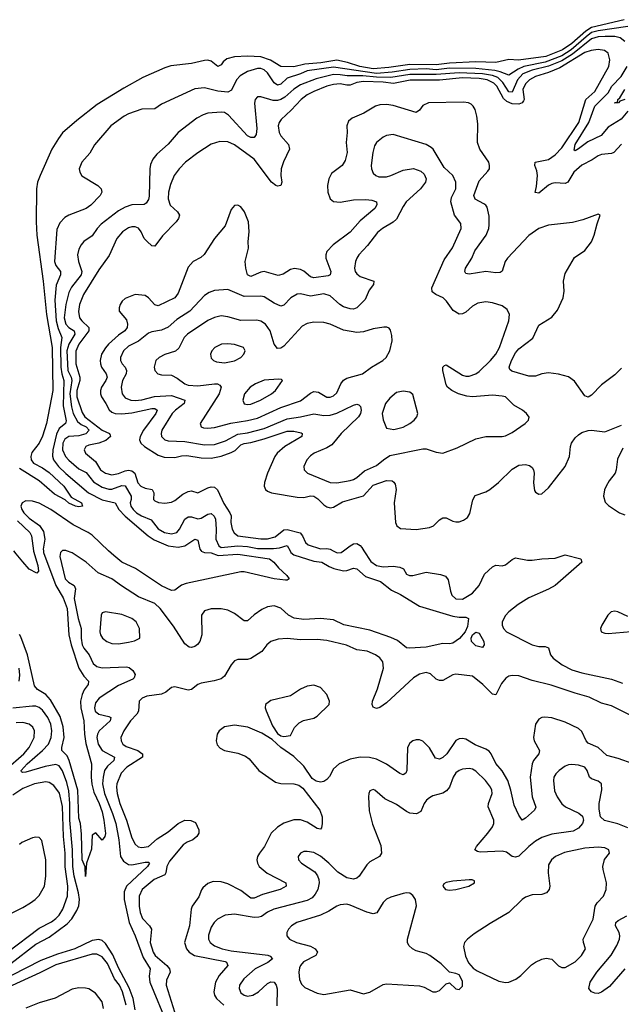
# Model space of a CAD drawing. Header units: inches. Extents: x 1449094 to 1618372, y 389908 to 534307.
# Tile 489 of 494: x 1605352 to 1608989, y 517255 to 523213. Entities that reach past the tile are written whole.
import ezdxf

# ---------------------------------------------------------------- set-up
doc = ezdxf.new("R2010")
doc.units = ezdxf.units.IN
doc.header["$MEASUREMENT"] = 0
doc.layers.add('B6501', color=7, linetype='Continuous')
doc.layers.add('B6502', color=7, linetype='Continuous')

msp = doc.modelspace()

# ---------------------------------------------------------------- linework, layer by layer
at = {"layer": 'B6501', "color": 5}
for points, elevation in [([(1605435.8, 520000), (1605436.4, 519996.4), (1605461.2, 519910), (1605464.7, 519875.3), (1605455.3, 519864.7), (1605410, 519889.2), (1605370, 519933.2), (1605330, 519981.2), (1605316.7, 520000)], 320), ([(1605495.8, 520000), (1605496.9, 519990), (1605570.4, 519790), (1605614.3, 519714.3), (1605638.7, 519650), (1605649.8, 519490), (1605663.2, 519430), (1605709.8, 519289.8), (1605739.9, 519239.9), (1605768.4, 519210), (1605766.4, 519190), (1605742.2, 519157.8), (1605728.9, 519130), (1605720.6, 519090), (1605722.1, 519050), (1605739.7, 518970), (1605743.2, 518890), (1605752.5, 518832.5), (1605785.5, 518710), (1605783.4, 518630), (1605787.3, 518587.3), (1605799.5, 518539.5), (1605832.1, 518470), (1605850, 518418.9), (1605861.1, 518370), (1605870.8, 518289.2), (1605866.8, 518270), (1605850, 518249.3), (1605813.3, 518293.3), (1605790, 518279.3), (1605785.5, 518194.5), (1605755.8, 518110), (1605750, 518029.2), (1605747.2, 518087.2), (1605730, 518128.7), (1605724.9, 518284.9), (1605719.1, 518350), (1605710, 518382), (1605703.6, 518550), (1605651.4, 518731.4), (1605638.4, 518758.4), (1605606.6, 518790), (1605606.7, 518810), (1605621.4, 518870), (1605614.3, 518934.3), (1605595.9, 518995.9), (1605537.9, 519097.9), (1605510, 519129.9), (1605460.5, 519160.5), (1605441.6, 519181.6), (1605399.1, 519370), (1605358, 519478), (1605350, 519492.2)], 340), ([(1605609.4, 520000), (1605598.4, 519990), (1605595.6, 519964.4), (1605627.9, 519830), (1605647.2, 519810), (1605681.3, 519790), (1605688.7, 519770), (1605681.7, 519710), (1605705.2, 519590), (1605723, 519530), (1605724, 519470), (1605730.1, 519430), (1605740.1, 519410), (1605772.5, 519370), (1605796.9, 519316.9), (1605819, 519299), (1605850.6, 519290.6), (1605998, 519298), (1606012.9, 519292.9), (1606035.8, 519275.8), (1606050.2, 519250), (1606044.4, 519230), (1606036.5, 519223.5), (1605950, 519185), (1605832.7, 519107.3), (1605810, 519079.7), (1605803.6, 519050), (1605809.3, 519029.3), (1605830, 519010.9), (1605890, 518997.3), (1605903.6, 518990), (1605899.8, 518970), (1605832.8, 518910), (1605822.5, 518890), (1605819.1, 518870), (1605826.3, 518830), (1605850, 518790.2), (1605925.4, 518750), (1605921.7, 518730), (1605883.6, 518696.4), (1605865.4, 518670), (1605856, 518630), (1605853.2, 518590), (1605864.3, 518530), (1605913.1, 518410), (1605932.3, 518350), (1605951.8, 518250), (1605962.2, 518150), (1605980.4, 518120.4), (1606010, 518101.1), (1606030, 518099.9), (1606110, 518115.9), (1606130, 518114.7), (1606136, 518110), (1606125, 518090), (1605997.7, 517970), (1605983.6, 517936.4), (1605983.7, 517890), (1606013.2, 517750), (1606050.1, 517670.1), (1606098.4, 517538.4), (1606140.1, 517470), (1606134.6, 517425.4), (1606138.7, 517390), (1606245, 517130)], 360), ([(1606987, 520000), (1606992.4, 519990), (1607010, 519975.5), (1607130, 519937.3), (1607179.5, 519930), (1607223.6, 519903.6), (1607252.1, 519892.1), (1607310, 519878.7), (1607330, 519879.5), (1607370, 519895), (1607390, 519890.2), (1607443.6, 519843.6), (1607532.7, 519812.7), (1607601, 519761), (1607655.1, 519735.1), (1607770, 519664.8), (1607970, 519604.8), (1608010, 519598.4), (1608050, 519598.6), (1608064.9, 519590), (1608058.9, 519541.1), (1608044.7, 519510), (1608010.7, 519469.3), (1607970, 519440.3), (1607950, 519436.4), (1607910, 519438.3), (1607810, 519417.2), (1607709.6, 519409.6), (1607690, 519412), (1607636.1, 519456.1), (1607595.4, 519475.4), (1607470, 519518.1), (1607311, 519551), (1607250, 519582.4), (1607170, 519588.7), (1607070, 519583.1), (1607012.3, 519592.3), (1606977.6, 519610), (1606930, 519652.8), (1606890, 519667.2), (1606850, 519661), (1606816.4, 519643.6), (1606770, 519612.2), (1606730, 519575.1), (1606710, 519575.6), (1606650, 519619.8), (1606610, 519640.3), (1606570, 519648.6), (1606510, 519648.4), (1606470, 519636.9), (1606451.8, 519610), (1606452.6, 519490), (1606441.1, 519450), (1606427.2, 519432.8), (1606410, 519421.1), (1606390, 519413.7), (1606376, 519416), (1606350, 519436.9), (1606282.4, 519542.4), (1606201.6, 519650), (1606170, 519680.5), (1606070, 519721.2), (1605966.8, 519786.8), (1605910, 519829.8), (1605826.3, 519866.4), (1605753.5, 519930), (1605670, 519987.2), (1605635.4, 520000)], 360), ([(1606448.3, 520000), (1606450, 519997.8), (1606468.8, 519988.8), (1606510, 519986.9), (1606551.3, 519971.3), (1606670, 519978.3), (1606861.6, 519950), (1606888.4, 519930), (1606916.5, 519896.5), (1606966.8, 519850), (1606981, 519830), (1606970, 519821.2), (1606958.8, 519821.2), (1606890.2, 519829.8), (1606710, 519873), (1606690, 519873), (1606358.4, 519801.6), (1606329.5, 519790.5), (1606290, 519761.1), (1606270, 519759.1), (1606210, 519788.1), (1606053.2, 519893.2), (1605969.9, 519929.9), (1605921.3, 519970), (1605889.4, 520000)], 340), ([(1607246.6, 520000), (1607272.2, 519987.8), (1607296.4, 519990), (1607309.8, 520000)], 380), ([(1607433, 520000), (1607474.9, 519934.9), (1607510.1, 519910.1), (1607550, 519902.6), (1607610, 519905.7), (1607650, 519900.8), (1607673.1, 519890), (1607690, 519857.1), (1607709.3, 519849.3), (1607730, 519849.3), (1607810, 519869.3), (1607896.9, 519856.9), (1607926.7, 519846.7), (1607943, 519823), (1607955.9, 519755.9), (1607965.7, 519730), (1607990, 519708.2), (1608030, 519707.6), (1608090, 519743.8), (1608129.8, 519790), (1608163, 519857), (1608210, 519902.3), (1608230, 519911.6), (1608270, 519908.9), (1608290, 519914.3), (1608330, 519946.5), (1608350, 519955.8), (1608422, 519942), (1608450, 519942.2), (1608510, 519951), (1608590, 519955), (1608650, 519974.3), (1608744.7, 519950), (1608750.7, 519930), (1608589, 519790), (1608550, 519766.4), (1608430, 519715.6), (1608365.8, 519674.2), (1608310.1, 519630), (1608290, 519608.8), (1608270.1, 519570), (1608269.4, 519550), (1608276.3, 519530), (1608295.2, 519510), (1608450, 519430.1), (1608490, 519421.1), (1608530, 519421.2), (1608550, 519412.4), (1608561.6, 519370), (1608577.5, 519350), (1608631.6, 519310), (1608690, 519278.9), (1608750, 519261.1), (1608930, 519222.1), (1608997.4, 519197.4)], 380), ([(1609030, 519601.1), (1608969, 519630), (1608950, 519634), (1608928.7, 519630), (1608907.1, 519610), (1608871.6, 519550), (1608864.2, 519530), (1608868.4, 519510), (1608890, 519500.8), (1608910, 519499.2), (1609048.4, 519511.5)], 420), ([(1609150, 518952.9), (1608930, 519061.7), (1608870, 519076.6), (1608794.6, 519114.6), (1608710, 519136.9), (1608565.6, 519185.6), (1608450, 519214.5), (1608370, 519241.8), (1608330, 519245), (1608310, 519240.9), (1608290.6, 519229.4), (1608264.3, 519195.7), (1608230, 519127.3), (1608210, 519131.1), (1608152.9, 519190), (1608090, 519241.1), (1607990, 519252.4), (1607970, 519248.9), (1607910, 519215.1), (1607890, 519214), (1607870, 519223.5), (1607835, 519255), (1607810, 519262.6), (1607770, 519252.8), (1607733.8, 519230), (1607570, 519079.9), (1607530, 519051.5), (1607510, 519044.6), (1607490, 519053.3), (1607483.7, 519070), (1607484.4, 519090), (1607515.1, 519164.9), (1607551, 519290), (1607547.2, 519327.2), (1607530, 519351.9), (1607503.5, 519370), (1607452.9, 519392.9), (1607390, 519400.8), (1607327.9, 519427.9), (1607210, 519456.8), (1607150, 519462.8), (1607050, 519461.2), (1606970, 519469.1), (1606915.1, 519464.9), (1606870.2, 519449.8), (1606845.7, 519430), (1606816.5, 519390), (1606750, 519348.1), (1606730, 519342.5), (1606670, 519341.7), (1606650, 519333), (1606630.1, 519309.9), (1606590, 519241.1), (1606570, 519225.3), (1606527.5, 519212.5), (1606450, 519198.7), (1606430, 519189.8), (1606390, 519161), (1606370, 519155.3), (1606290, 519176), (1606270, 519172.8), (1606235.3, 519144.7), (1606210, 519131.4), (1606121.1, 519118.9), (1606093, 519107), (1606073.6, 519090), (1606071, 519029), (1606059.8, 519010), (1606022.1, 518970), (1605981.3, 518910), (1605964.1, 518870), (1605964.7, 518850), (1605975.2, 518830), (1605995.7, 518815.7), (1606065.4, 518790), (1606090, 518773.1), (1606093.8, 518770), (1606094.2, 518750), (1605999.1, 518690), (1605966.1, 518653.9), (1605940.3, 518590), (1605937.7, 518570), (1605941.6, 518530), (1605957.4, 518470), (1605997.4, 518370), (1606030, 518263.1), (1606050, 518223.6), (1606068.6, 518208.6), (1606090, 518203.8), (1606130, 518209.6), (1606183.8, 518256.2), (1606250, 518299.7), (1606310, 518349.3), (1606350, 518368.8), (1606387.4, 518367.4), (1606415.2, 518355.2), (1606434.9, 518310), (1606434.9, 518290), (1606423.6, 518270), (1606398.6, 518250), (1606364.2, 518235.8), (1606340, 518220), (1606258, 518122), (1606240.8, 518090), (1606236.4, 518050), (1606230, 518038.2), (1606165.2, 518010), (1606093.5, 517950), (1606074.6, 517910), (1606074.3, 517850), (1606081.1, 517810), (1606095.1, 517775.1), (1606136.1, 517730), (1606148.3, 517710), (1606141.3, 517630), (1606159.4, 517570), (1606172.1, 517550), (1606242.1, 517490), (1606257.1, 517470), (1606262.5, 517450), (1606239.5, 517400.5), (1606236.8, 517370), (1606289, 517209)], 380), ([(1605349.5, 519210), (1605353.5, 519246.5), (1605349.2, 519290)], 360), ([(1605298.4, 517501.6), (1605450, 517618.9), (1605530, 517661.5), (1605638.4, 517741.6), (1605667, 517773), (1605698.1, 517821.9), (1605709.6, 517850.4), (1605714.2, 517890), (1605708.5, 517930), (1605681.8, 518030), (1605673, 518090), (1605670.6, 518190), (1605654.5, 518370), (1605655.8, 518470), (1605650, 518546), (1605637, 518597), (1605610, 518668.1), (1605590, 518698.4), (1605570, 518706.5), (1605505.9, 518694.1), (1605390, 518660.7), (1605370, 518657.7), (1605362.3, 518662.3), (1605361.6, 518670), (1605397.7, 518710), (1605489.4, 518790), (1605525.7, 518830), (1605542, 518870), (1605546.9, 518910), (1605540.1, 518950), (1605522.6, 518990), (1605490, 519034.3), (1605470, 519050.4), (1605450, 519058.8), (1605430, 519060.1), (1605310, 519046.3)], 360), ([(1605266.8, 518673.2), (1605376.6, 518770), (1605409.9, 518810), (1605439.9, 518870), (1605441.7, 518910), (1605431.9, 518931.9), (1605409.9, 518949.9), (1605370, 518960.2), (1605330, 518958.6)], 380), ([(1609061.6, 518710), (1608970, 518742.4), (1608901.1, 518761.1), (1608849.1, 518809.1), (1608790, 518835), (1608776.8, 518850), (1608750, 518906.4), (1608730, 518924.5), (1608650, 518963.2), (1608570, 518988.1), (1608527.6, 518992.4), (1608510, 518989.7), (1608490, 518979.7), (1608471.5, 518950), (1608458.5, 518870), (1608462.2, 518850), (1608494.8, 518790), (1608491, 518770), (1608458.2, 518730), (1608449.6, 518710.4), (1608438.8, 518630), (1608450.8, 518510), (1608471.8, 518448.2), (1608464.6, 518430), (1608410, 518380.5), (1608390, 518369.5), (1608370, 518399.6), (1608340.9, 518460.9), (1608322.1, 518550), (1608304.1, 518610), (1608270, 518667.8), (1608231.8, 518711.8), (1608203.1, 518770), (1608190, 518786), (1608170, 518799.3), (1608106.1, 518826.1), (1608050, 518859.2), (1608030, 518864.2), (1608010, 518862), (1607990, 518852.1), (1607934.2, 518770), (1607910, 518747.6), (1607890, 518737.7), (1607865.4, 518745.4), (1607830, 518806.3), (1607790, 518847.2), (1607770, 518855.6), (1607750, 518856), (1607730, 518849.7), (1607710, 518835.6), (1607696, 518810), (1607693.2, 518670), (1607687.1, 518652.9), (1607670, 518643.1), (1607650, 518651.7), (1607570, 518707.6), (1607510, 518737.6), (1607467.6, 518747.6), (1607410, 518750.6), (1607350, 518738.1), (1607283.1, 518710), (1607250, 518679.7), (1607225.5, 518634.5), (1607210, 518615.5), (1607190, 518603.5), (1607170, 518599.8), (1607144.9, 518604.9), (1607120.7, 518620.7), (1607070, 518696), (1607010, 518755.3), (1606930, 518809), (1606878, 518858), (1606815.8, 518895.8), (1606731.3, 518931.3), (1606650, 518944.6), (1606590, 518933.7), (1606557.3, 518910), (1606545.5, 518890), (1606539.5, 518850), (1606546, 518826), (1606564.7, 518804.7), (1606591.1, 518791.1), (1606670, 518775.4), (1606717.4, 518757.4), (1606740, 518740), (1606797.1, 518670), (1606898.7, 518598.7), (1606930, 518590.3), (1607010, 518589.2), (1607040.2, 518580.2), (1607063.5, 518563.5), (1607166.4, 518430), (1607180.2, 518390), (1607180.6, 518350), (1607177.2, 518322.8), (1607170, 518314), (1607150, 518319.3), (1607090, 518357.4), (1607050, 518371.1), (1607010, 518371.2), (1606950, 518350.6), (1606910, 518326.3), (1606872.9, 518290), (1606832.8, 518210), (1606801.2, 518170), (1606790.2, 518150), (1606786.4, 518130), (1606789.4, 518110), (1606799.4, 518090), (1606847.9, 518047.9), (1606961.1, 517990), (1606962.6, 517970), (1606950, 517961.8), (1606926, 517950), (1606820.1, 517919.9), (1606770, 517896.5), (1606750, 517897.5), (1606690, 517943.2), (1606610, 517984), (1606570, 517996.5), (1606522.7, 517997.3), (1606490, 517985.7), (1606460, 517960), (1606451.2, 517948.8), (1606435.3, 517904.7), (1606395.4, 517850), (1606389.3, 517830), (1606378.3, 517730), (1606349, 517630), (1606360.1, 517590), (1606376, 517570), (1606409.1, 517550), (1606593.4, 517513.4), (1606602.8, 517510), (1606610.2, 517490.2), (1606557.8, 517430), (1606536.3, 517390), (1606526.4, 517330), (1606530.2, 517310), (1606541, 517290), (1606586.3, 517250)], 420), ([(1609030, 518323.5), (1608968, 518348), (1608888.1, 518368.1), (1608864.7, 518390), (1608855.8, 518435.8), (1608856.5, 518470), (1608872.6, 518552.6), (1608869.6, 518590), (1608850, 518605.4), (1608810, 518619.7), (1608798, 518630), (1608783.5, 518670), (1608770, 518690.9), (1608730, 518702.8), (1608690, 518706.4), (1608670, 518703.5), (1608650, 518696.4), (1608613.7, 518670), (1608593.1, 518650), (1608580.8, 518630), (1608578.6, 518610), (1608586.6, 518546.6), (1608602.4, 518510), (1608630, 518469), (1608651.8, 518450), (1608732.2, 518412.2), (1608754.3, 518394.3), (1608761.7, 518370), (1608754.9, 518350), (1608730, 518321.2), (1608697.5, 518302.5), (1608570, 518285.5), (1608510, 518265), (1608470, 518241.6), (1608430, 518210.5), (1608370, 518150.6), (1608350, 518144.5), (1608330, 518149.8), (1608295, 518175), (1608270, 518180.9), (1608135.2, 518175.2), (1608119.5, 518179.5), (1608104.7, 518190), (1608113.5, 518210), (1608182.3, 518290), (1608209.8, 518330), (1608218.2, 518350), (1608218.7, 518370), (1608185.1, 518450), (1608186.6, 518470), (1608208, 518530), (1608207, 518550), (1608198.9, 518570), (1608168.6, 518610), (1608110, 518665.7), (1608090, 518677.6), (1608070, 518682.4), (1608030, 518678.4), (1608008.7, 518670), (1607990, 518656), (1607972.4, 518630), (1607950.2, 518570), (1607932.4, 518547.6), (1607910, 518532.8), (1607850, 518516), (1607830, 518505.4), (1607812, 518490), (1607798.3, 518470), (1607777.8, 518422.2), (1607751.6, 518408.4), (1607710, 518411.4), (1607690, 518421), (1607630, 518464.8), (1607558.8, 518498.8), (1607499.3, 518550), (1607490, 518554), (1607470, 518547), (1607462.8, 518530), (1607461.2, 518510), (1607465.1, 518425.1), (1607484.2, 518344.2), (1607535.1, 518215.1), (1607538.7, 518170), (1607527.3, 518150), (1607470, 518116.9), (1607450, 518098.7), (1607405.3, 518030), (1607390, 518018.5), (1607370, 518013.1), (1607330, 518021.2), (1607275.3, 518055.3), (1607220.5, 518110), (1607170, 518152.1), (1607130, 518172.9), (1607090, 518180.4), (1607070, 518178.9), (1607050.3, 518169.7), (1607034.9, 518150), (1607037.1, 518130), (1607054.9, 518110), (1607137, 518057), (1607153.2, 518033.2), (1607160.8, 518010), (1607163.6, 517990), (1607154, 517950), (1607138.9, 517921.1), (1607119.8, 517900.2), (1607090, 517883.8), (1606888.8, 517830), (1606850, 517812.5), (1606813.3, 517786.7), (1606797.5, 517782.5), (1606770, 517781.4), (1606650, 517801.5), (1606593.6, 517793.6), (1606549, 517770), (1606528, 517750), (1606510, 517721.6), (1606493.8, 517673.8), (1606493.2, 517650), (1606502.8, 517630), (1606530, 517608.1), (1606575.8, 517590), (1606630, 517579.1), (1606852.7, 517552.7), (1606867.3, 517547.3), (1606881.3, 517530), (1606851.6, 517508.4), (1606775.3, 517470), (1606707.9, 517410), (1606681.8, 517370), (1606679.1, 517350), (1606690, 517324.6), (1606710, 517310.3), (1606730, 517305.2), (1606762, 517310), (1606795.6, 517330), (1606850, 517381.6), (1606870, 517391.2), (1606890, 517389.1), (1606903, 517370), (1606908, 517348), (1606906.9, 517246.9)], 440), ([(1605279, 517570), (1605470, 517715), (1605545, 517755), (1605570, 517773.4), (1605590, 517794.1), (1605612.2, 517830), (1605641.8, 517910), (1605643.8, 517970), (1605627.4, 518087.4), (1605627.7, 518170), (1605617.7, 518270), (1605611.1, 518451.1), (1605593, 518533), (1605559.2, 518579.2), (1605530, 518597.5), (1605510, 518600.9), (1605442.4, 518590), (1605370, 518562), (1605310, 518521.1)], 380), ([(1605270, 517790.6), (1605370, 517841.2), (1605417, 517870), (1605446.3, 517890), (1605470, 517913.6), (1605501.8, 517970), (1605510.3, 518030), (1605510.3, 518130), (1605485.5, 518245.5), (1605470, 518263.5), (1605450, 518266.6), (1605430, 518262.5), (1605365.3, 518234.7), (1605350, 518223.1)], 420), ([(1609010.6, 517469.4), (1608917.6, 517362.4), (1608870, 517329.6), (1608850, 517320.5), (1608830, 517321.6), (1608809.2, 517330), (1608794, 517350), (1608802.2, 517390), (1608840.8, 517450), (1608927.3, 517552.7), (1608962.3, 517610), (1608978.1, 517650), (1608980.6, 517670), (1608976.2, 517690), (1608953.7, 517730), (1608955.8, 517750), (1608970, 517762.3), (1609022, 517790)], 440), ([(1606050, 517220.9), (1606037.6, 517290), (1606014, 517354), (1605950, 517476.1), (1605914.6, 517554.6), (1605870, 517622.9), (1605850, 517641.3), (1605830, 517647.7), (1605790, 517641.3), (1605684.7, 517590), (1605581.4, 517558.6), (1605480.2, 517519.8), (1605303.2, 517430)], 360), ([(1605995.8, 517250), (1605974.5, 517330), (1605955, 517370), (1605925.4, 517410), (1605882.1, 517502.1), (1605850, 517542), (1605817.8, 517557.8), (1605790, 517558.9), (1605570, 517493.5), (1605474.6, 517445.4), (1605186.3, 517313.7)], 380), ([(1605857.9, 517230), (1605850.9, 517270), (1605810, 517321.8), (1605770, 517347.8), (1605750, 517353.5), (1605710, 517355), (1605670, 517346.2), (1605567.2, 517292.8), (1605470, 517263.8), (1605390, 517231)], 420)]:
    msp.add_lwpolyline(points, dxfattribs=dict(at, elevation=elevation))
for points, elevation in [([(1605870.5, 519629.5), (1605850, 519624), (1605844.4, 519610), (1605836.9, 519510), (1605840.7, 519490), (1605851.7, 519470), (1605878.4, 519450), (1605910, 519438.6), (1605950, 519436.9), (1606010, 519446.7), (1606046.2, 519453.8), (1606079, 519470), (1606076.3, 519530), (1606056.9, 519570), (1606029.6, 519590), (1605970, 519613.8)], 380), ([(1608150, 519413.2), (1608110, 519425.1), (1608083.1, 519450), (1608081, 519470), (1608089.8, 519490.2), (1608110, 519506.4), (1608130, 519500.5), (1608158, 519450), (1608160.5, 519430)], 360), ([(1607130, 519185.4), (1607090, 519180.4), (1607050, 519162), (1606990, 519121.6), (1606870, 519093.3), (1606838.4, 519070), (1606836, 519050), (1606842.8, 519030), (1606881.1, 518941.1), (1606910, 518894.8), (1606930, 518878.8), (1606950, 518874.8), (1606990, 518882), (1607013.2, 518930), (1607042, 518958), (1607067, 518973), (1607130, 518987.6), (1607150, 518997.8), (1607222.2, 519070), (1607224.7, 519090), (1607210, 519129.5), (1607170, 519172.6)], 420), ([(1608850, 518206.2), (1608770, 518200.8), (1608645.7, 518174.3), (1608592, 518150), (1608567.2, 518130), (1608550, 518099), (1608546.9, 518050), (1608557.6, 517970), (1608553.6, 517950), (1608537, 517930), (1608510, 517919.3), (1608450, 517918), (1608410, 517902.8), (1608390, 517888.7), (1608308.8, 517810), (1608196, 517744), (1608099.3, 517680.7), (1608059.7, 517650), (1608042, 517630), (1608035.6, 517604.4), (1608047.2, 517547.2), (1608066.3, 517506.3), (1608094.6, 517474.6), (1608118.3, 517458.3), (1608250, 517394.2), (1608290, 517386.5), (1608310, 517388.9), (1608352.6, 517407.4), (1608382.4, 517430), (1608446.2, 517493.8), (1608469.9, 517510.1), (1608510, 517528.2), (1608534.4, 517534.4), (1608569.2, 517529.2), (1608610, 517487), (1608630, 517476.9), (1608650, 517477.3), (1608710, 517511.4), (1608749.8, 517550), (1608772.2, 517590), (1608760.9, 517630), (1608759.8, 517650), (1608818.9, 517770), (1608830.7, 517850), (1608843.5, 517870), (1608882.2, 517910), (1608897.8, 517950), (1608900.2, 517990), (1608878.9, 518070), (1608878.4, 518090), (1608887.9, 518132.1), (1608918.4, 518170), (1608914, 518190), (1608890, 518201.3)], 460), ([(1608068.7, 518008.7), (1607970, 518000.9), (1607930, 517992.7), (1607916, 517984), (1607911, 517970), (1607926, 517950), (1607950, 517945.3), (1607990, 517948.9), (1608068, 517970), (1608102, 517990), (1608102, 518002), (1608088.4, 518008.4)], 460), ([(1607690, 517929.7), (1607670, 517925.7), (1607595.8, 517904.2), (1607570, 517891.2), (1607550, 517871.6), (1607511.1, 517808.9), (1607490, 517801.7), (1607450, 517811.9), (1607350, 517855.5), (1607330, 517860.3), (1607290, 517856.5), (1607270, 517849.8), (1607221.1, 517818.9), (1607170, 517794.8), (1607027, 517750), (1606996, 517730), (1606977.4, 517710), (1606967.4, 517690), (1606967.6, 517670), (1606982.6, 517650), (1607025.5, 517630), (1607110, 517607.8), (1607138.5, 517590), (1607153.4, 517570), (1607142.8, 517550), (1607068.5, 517511.5), (1607050.2, 517490), (1607044.7, 517475.3), (1607040.1, 517450), (1607044.3, 517404.3), (1607056.1, 517376.1), (1607076.4, 517356.4), (1607150, 517322.3), (1607190, 517314), (1607350, 517342.3), (1607430, 517319.1), (1607470, 517329.1), (1607550, 517375.6), (1607570, 517379), (1607770, 517366.7), (1607798, 517358), (1607850, 517330.4), (1607870, 517330.4), (1607890, 517338), (1607930, 517378.8), (1607950, 517386), (1607990, 517348), (1608010, 517345.5), (1608030, 517364.7), (1608030, 517395.3), (1608010, 517432.7), (1607990, 517441.2), (1607950, 517448.7), (1607899.5, 517499.5), (1607831, 517551), (1607810, 517562.4), (1607750, 517578), (1607727, 517590), (1607705.1, 517610), (1607695.8, 517630), (1607696.4, 517650), (1607750.7, 517850.7), (1607745.3, 517890), (1607730, 517914.3), (1607710, 517926.9)], 460)]:
    msp.add_lwpolyline(points, close=True, dxfattribs=dict(at, elevation=elevation))
at = {"layer": 'B6502', "color": 5}
for points, elevation in [([(1609006.9, 523213.1), (1608810, 523165.9), (1608775.8, 523144.2), (1608690, 523069.4), (1608633.9, 523030), (1608532.6, 522990), (1608368.4, 522968.4), (1608310, 522972.6), (1608230, 522953.4), (1608110, 522958), (1607950, 522950.2), (1607870, 522939.5), (1607710, 522942.6), (1607583.7, 522923.7), (1607490, 522916.1), (1607409, 522929), (1607334.7, 522954.7), (1607270, 522968.2), (1607171.9, 522951.9), (1607077, 522943), (1607010, 522927.5), (1606930.3, 522930.3), (1606868.9, 522968.9), (1606810, 522987.6), (1606730, 522992.8), (1606650.8, 522989.2), (1606604.3, 522975.7), (1606582.5, 522957.5), (1606570, 522939.7), (1606550, 522929.8), (1606510, 522961.8), (1606490, 522968.4), (1606470, 522966.4), (1606390, 522948), (1606266.6, 522933.4), (1606230, 522922), (1606096.4, 522863.6), (1605981.2, 522798.8), (1605820.6, 522699.4), (1605696.7, 522603.3), (1605611.8, 522528.2), (1605585.7, 522494.3), (1605547.2, 522430), (1605475.3, 522270), (1605460.6, 522230), (1605453.5, 522190), (1605451, 521990), (1605455.9, 521910), (1605494, 521630), (1605514.5, 521430), (1605549.3, 521230), (1605551.5, 520970), (1605514, 520770), (1605490, 520692.7), (1605468.8, 520650), (1605425.2, 520594.8), (1605418.7, 520570), (1605421, 520550), (1605434.5, 520530), (1605490, 520501.2), (1605530, 520472.2), (1605619.6, 520390), (1605663.4, 520323.4), (1605725.5, 520290), (1605731, 520270), (1605710, 520266.2), (1605690, 520268.9), (1605650, 520287.8), (1605627.7, 520307.7), (1605562.9, 520342.9), (1605470, 520422.8), (1605350, 520498)], 320), ([(1609030, 523171.9), (1608850, 523145.2), (1608810, 523134.8), (1608776.1, 523110), (1608686.9, 523030), (1608630, 522993.5), (1608530, 522955.3), (1608400.4, 522930), (1608365.7, 522914.3), (1608310, 522876.6), (1608257.9, 522897.9), (1608225.8, 522905.8), (1608110, 522917.8), (1607950, 522919.3), (1607870, 522910.6), (1607810, 522914.9), (1607710, 522912.5), (1607604.4, 522895.6), (1607510, 522888.2), (1607250, 522925.5), (1607090, 522903.1), (1607050, 522884.5), (1606970, 522858.9), (1606930, 522822), (1606910, 522816.7), (1606890, 522830.5), (1606850, 522891.3), (1606830, 522909.9), (1606810, 522917.1), (1606790, 522917.5), (1606730, 522899.9), (1606685.7, 522874.3), (1606663, 522850), (1606632.9, 522787.1), (1606610, 522774.3), (1606550, 522780.5), (1606470, 522801.3), (1606410, 522795.4), (1606210, 522702.2), (1606170, 522674), (1606091.1, 522671.1), (1606010, 522643.5), (1605984.4, 522630), (1605903.1, 522570), (1605803.5, 522456.5), (1605775.2, 522404.8), (1605728.7, 522350), (1605712.4, 522310), (1605714.9, 522290), (1605727.5, 522267.5), (1605824.9, 522210), (1605845.5, 522190), (1605848, 522170), (1605838, 522150), (1605783.1, 522090), (1605753.7, 522070), (1605650, 522030.6), (1605624.7, 522015.3), (1605595.5, 521984.5), (1605577.4, 521942.6), (1605562.7, 521750), (1605570, 521726.7), (1605597.8, 521690), (1605597.8, 521670), (1605573.1, 521606.9), (1605563.6, 521516.4), (1605573, 521390), (1605584.8, 521344.8), (1605607.1, 521290), (1605598.1, 521230), (1605601.4, 521110), (1605607.2, 521070), (1605619.4, 521030), (1605615.8, 520875.8), (1605633.5, 520786.5), (1605628.5, 520770), (1605590, 520739.9), (1605574.1, 520705.9), (1605551.5, 520610), (1605551.3, 520571.3), (1605557.2, 520550), (1605587.1, 520510), (1605630, 520467.1), (1605768.5, 520350), (1605850, 520307.1), (1605930.1, 520290.1), (1605951.7, 520250), (1605989, 520209), (1606129.5, 520089.5), (1606165.9, 520065.9), (1606250, 520028.9), (1606310, 520021), (1606349.9, 520030.1), (1606411.3, 520070), (1606430, 520063.8), (1606440.5, 520010), (1606448.3, 520000)], 340), ([(1609010, 523082), (1608983.4, 523103.4), (1608951.3, 523111.3), (1608892.1, 523112.1), (1608850, 523108.4), (1608810, 523097.5), (1608695.2, 523004.8), (1608630, 522964.1), (1608550, 522930.9), (1608450, 522908.1), (1608395.1, 522884.9), (1608361.1, 522850), (1608330, 522773.6), (1608310, 522776.6), (1608273.9, 522833.9), (1608243, 522863), (1608210, 522876), (1608150, 522885.9), (1608010, 522891.8), (1607870, 522882), (1607710, 522881.2), (1607596.5, 522863.5), (1607510, 522864.6), (1607426, 522874), (1607332.5, 522872.5), (1607290, 522880), (1607250, 522880.9), (1607144.6, 522855.4), (1607050, 522819), (1607010, 522793.6), (1606955, 522745), (1606930, 522730.4), (1606910, 522724.6), (1606884.8, 522724.8), (1606810, 522746), (1606790, 522746), (1606776.5, 522730), (1606771.1, 522708.9), (1606786.2, 522553.8), (1606782.2, 522517.8), (1606770, 522499.7), (1606750, 522501), (1606728.6, 522510), (1606614.8, 522634.8), (1606590, 522651.6), (1606570, 522654.5), (1606490, 522648.2), (1606461.6, 522638.4), (1606423.3, 522616.8), (1606309.4, 522530.6), (1606250, 522459.7), (1606181.1, 522398.9), (1606157.6, 522370), (1606143.7, 522336.3), (1606139.6, 522310), (1606134.4, 522145.6), (1606130, 522124.5), (1606116.9, 522103.1), (1606104.7, 522095.3), (1606030, 522093.1), (1605990, 522079), (1605950, 522057.2), (1605844.2, 521975.8), (1605819.8, 521950), (1605790, 521906), (1605740.3, 521870), (1605722.8, 521850), (1605710, 521824.5), (1605701.7, 521790), (1605708.2, 521750), (1605728.6, 521690), (1605722.8, 521670), (1605666, 521594), (1605650, 521562.7), (1605630.1, 521490.1), (1605620.9, 521410), (1605630.1, 521370), (1605648.5, 521350), (1605681.6, 521330), (1605685.8, 521310), (1605648.4, 521250), (1605637.3, 521210), (1605643.3, 521090), (1605662.9, 521050), (1605667.2, 521030), (1605654.2, 520950), (1605664.4, 520870), (1605676.3, 520830), (1605702.4, 520782.4), (1605723.9, 520763.9), (1605754.1, 520750), (1605771.8, 520730), (1605751.9, 520708.1), (1605710, 520695.8), (1605648.6, 520691.5), (1605624.4, 520675.6), (1605613.2, 520650), (1605610.8, 520610), (1605628.3, 520570), (1605648.7, 520548.7), (1605710, 520495.7), (1605753.7, 520473.7), (1605797.6, 520417.6), (1605850, 520384.6), (1605890, 520371.5), (1605910, 520372.2), (1605970, 520395.2), (1605990, 520391.8), (1606025.9, 520330), (1606026.3, 520310), (1606020.6, 520290), (1606024.6, 520270), (1606037.8, 520250), (1606058.3, 520230), (1606089.4, 520210), (1606146.8, 520186.8), (1606190, 520131.7), (1606227.9, 520110), (1606270, 520101.5), (1606301.5, 520110), (1606318.6, 520130), (1606349.6, 520190.4), (1606370, 520205.4), (1606390, 520205.5), (1606430, 520193.2), (1606450, 520197.8), (1606490, 520221.7), (1606510, 520224.2), (1606528.3, 520208.3), (1606535.6, 520190), (1606540.7, 520130), (1606537.7, 520070), (1606556.1, 520030), (1606570, 520019.8), (1606670, 520029.6), (1606730, 520025.3), (1606790, 520013.3), (1606886.6, 520013.4), (1606922.3, 520017.7), (1606970, 520031.3), (1606987, 520000)], 360), ([(1608990, 522460.4), (1608943.6, 522410), (1608930, 522403.2), (1608870, 522397.2), (1608850.4, 522390), (1608814.3, 522365.7), (1608750, 522332.5), (1608703, 522290), (1608665.3, 522230), (1608650, 522222.1), (1608590, 522226.5), (1608570, 522222.5), (1608549.1, 522210.9), (1608490, 522163.4), (1608467.9, 522167.9), (1608476.5, 522203.5), (1608483.6, 522270), (1608478.9, 522298.9), (1608466, 522330), (1608469.6, 522350), (1608550, 522366.6), (1608590, 522395.7), (1608630, 522436.9), (1608733.5, 522590), (1608775, 522730), (1608830, 522779.4), (1608914.1, 522930), (1608921, 522970), (1608910.8, 523010), (1608887.2, 523027.2), (1608850, 523033.3), (1608807, 523027), (1608770, 523015.5), (1608617.5, 522922.5), (1608550, 522893.5), (1608470.1, 522870), (1608433.8, 522850), (1608410, 522825.5), (1608394.8, 522790), (1608402.2, 522730), (1608398.8, 522721.2), (1608390.6, 522709.4), (1608370, 522702.5), (1608330, 522703.9), (1608297.3, 522717.3), (1608277, 522737), (1608236.3, 522810), (1608218.7, 522830), (1608179.2, 522850), (1608130, 522857.1), (1608030, 522860.6), (1607890, 522847.9), (1607712.6, 522847.4), (1607612.9, 522827.1), (1607550, 522835.5), (1607430, 522840.1), (1607390, 522832.5), (1607350, 522817.9), (1607330, 522816.6), (1607290, 522824), (1607250, 522821.2), (1607210, 522811), (1607130, 522778.2), (1607090, 522757.9), (1607054.4, 522730), (1606994, 522666), (1606932.8, 522610), (1606920.6, 522590), (1606914.7, 522570), (1606920.7, 522530), (1606931.3, 522510), (1606978.2, 522458.2), (1606983.7, 522430), (1606946.1, 522353.9), (1606932.6, 522310), (1606930.9, 522270.9), (1606937.4, 522230), (1606930, 522208.8), (1606910, 522206.5), (1606899.7, 522210), (1606874.2, 522230), (1606769.9, 522370), (1606650, 522455.6), (1606610, 522475), (1606563, 522477), (1606510, 522460.3), (1606430, 522408.2), (1606353.8, 522350), (1606315.5, 522310), (1606286.3, 522270), (1606263.5, 522216.5), (1606252.5, 522170), (1606250.1, 522130), (1606262, 522090), (1606306.5, 522050), (1606317.6, 522030), (1606311.9, 522010), (1606298.6, 521990), (1606214.6, 521905.4), (1606170, 521843.1), (1606150, 521845.5), (1606121.9, 521870), (1606105.2, 521890), (1606085.9, 521930), (1606070, 521951.4), (1606050, 521959.9), (1606030, 521960.2), (1606010, 521954), (1605974, 521930), (1605939, 521890), (1605893.8, 521786.2), (1605830, 521698.7), (1605738.6, 521550), (1605714.1, 521490), (1605707.8, 521447.8), (1605713.4, 521410), (1605727.2, 521390), (1605770.1, 521350), (1605770.1, 521330), (1605710.1, 521250), (1605691.8, 521208.2), (1605690.6, 521130), (1605715.6, 521050), (1605715.3, 521030), (1605697.3, 520970), (1605698.3, 520930), (1605730, 520836.6), (1605746.3, 520810), (1605850, 520729.3), (1605895.3, 520710), (1605899.1, 520699.1), (1605900.4, 520690), (1605873.5, 520666.5), (1605830, 520650.6), (1605770, 520638.6), (1605752.8, 520630), (1605741.3, 520610), (1605750.2, 520590), (1605810, 520539.4), (1605839.8, 520490), (1605870, 520468.6), (1605910, 520459.4), (1605950, 520466.3), (1605990, 520482.7), (1606010, 520486.8), (1606030, 520484.1), (1606048.2, 520468.2), (1606067.2, 520410), (1606085, 520390), (1606110, 520379.2), (1606152.3, 520370), (1606162.7, 520350), (1606162, 520310), (1606170, 520300.9), (1606191.8, 520291.8), (1606230, 520287.7), (1606270, 520293.8), (1606290, 520302.9), (1606338.9, 520341.1), (1606370, 520358.9), (1606390, 520361.2), (1606430, 520349.3), (1606490, 520380.9), (1606510, 520386.6), (1606530, 520383.7), (1606548.6, 520368.6), (1606586, 520286), (1606623.2, 520230), (1606631.3, 520210), (1606629.6, 520170), (1606637.4, 520130), (1606648.7, 520108.7), (1606670.5, 520090.5), (1606810, 520070.9), (1606850, 520071.7), (1606895.9, 520084.1), (1606950, 520126.4), (1606970, 520128.5), (1607048.7, 520108.7), (1607062.5, 520090), (1607079.8, 520050), (1607096.4, 520036.4), (1607170, 520011.6), (1607210, 520012.8), (1607228.6, 520008.6), (1607246.6, 520000)], 380), ([(1609030, 522659), (1608988.5, 522611.5), (1608910, 522563.6), (1608867.5, 522512.5), (1608786.9, 522473.1), (1608730, 522430.7), (1608710, 522420.4), (1608704.6, 522424.6), (1608710, 522457.2), (1608793.1, 522590), (1608829.8, 522690.2), (1608911.1, 522770), (1608931.7, 522810), (1608988.9, 522870), (1609025.3, 522930)], 360), ([(1609010, 522730.7), (1608980.8, 522719.2), (1608972, 522710), (1608948.7, 522708.7), (1608952.8, 522712.8), (1608967.2, 522712.8), (1608967.7, 522730), (1608979.8, 522740.2), (1609011.1, 522790)], 340), ([(1608990, 521105.3), (1608950, 521063.7), (1608870, 521004.2), (1608810, 520940.4), (1608790, 520929.7), (1608770, 520937.6), (1608705.6, 521025.6), (1608670, 521051.6), (1608610, 521069), (1608550, 521076.2), (1608510, 521069.8), (1608470, 521055.3), (1608430, 521055.3), (1608326.8, 521086.8), (1608316.3, 521096.3), (1608311.7, 521110), (1608324.7, 521150), (1608350, 521196.9), (1608370, 521220.9), (1608454.1, 521285.9), (1608490, 521364.4), (1608570, 521413.4), (1608604.6, 521455.4), (1608638.5, 521530), (1608643.7, 521570), (1608639.9, 521630), (1608650, 521677), (1608706.2, 521773.8), (1608770, 521816.9), (1608810, 521868.9), (1608826.4, 521910), (1608843.1, 521976.9), (1608862, 522030), (1608850, 522036), (1608757.5, 522002.5), (1608693.8, 521986.2), (1608550, 521970.6), (1608490, 521950.6), (1608430, 521907.3), (1608300.6, 521770), (1608286.6, 521750), (1608269.3, 521690.7), (1608257.6, 521682.4), (1608230, 521680.6), (1608170, 521689.1), (1608070, 521673.1), (1608050, 521677.6), (1608042.7, 521690), (1608046.5, 521710), (1608085, 521770), (1608104.6, 521815.4), (1608172.9, 521910), (1608188.3, 521950), (1608191.5, 521971.5), (1608190, 522024), (1608177.9, 522077.9), (1608170.7, 522090), (1608158.5, 522098.5), (1608106.1, 522126.1), (1608098.6, 522150), (1608130, 522238.9), (1608183.1, 522296.9), (1608191.9, 522310), (1608193.6, 522330), (1608187.8, 522350), (1608135, 522430), (1608119.4, 522470), (1608122, 522582), (1608116.1, 522630), (1608105.6, 522670), (1608094.5, 522690), (1608081.8, 522701.8), (1608066, 522710), (1608034.9, 522714.9), (1607822.8, 522710), (1607790, 522693.7), (1607770, 522665.1), (1607750, 522650.9), (1607610, 522693.2), (1607570, 522699.2), (1607530, 522698.6), (1607503.1, 522690), (1607431.8, 522648.2), (1607362, 522618), (1607340.6, 522599.4), (1607330.2, 522570), (1607332.7, 522530), (1607326.7, 522470), (1607331.5, 522410), (1607319.4, 522360.6), (1607300.9, 522330), (1607238.2, 522281.8), (1607220.7, 522250), (1607213.5, 522210), (1607215.9, 522170), (1607229.2, 522130), (1607250, 522113.6), (1607290, 522108.9), (1607370, 522122.3), (1607444.6, 522124.6), (1607480.2, 522120.2), (1607510.2, 522110.2), (1607512.2, 522092.2), (1607499, 522070), (1607410, 521996.5), (1607350, 521928.2), (1607248, 521850), (1607209.2, 521810), (1607203.2, 521790), (1607203.5, 521770), (1607232.3, 521690), (1607230, 521668.7), (1607216.8, 521663.2), (1607130, 521651.5), (1607110, 521657), (1607070, 521690.5), (1607050, 521700.8), (1607012.6, 521707.4), (1606990, 521701.6), (1606946, 521674), (1606914.9, 521665.1), (1606830, 521688.6), (1606810, 521685.9), (1606750, 521659.8), (1606730, 521669.8), (1606718.9, 521710), (1606714.7, 521750), (1606735, 521830), (1606733.2, 521870), (1606738.7, 521930), (1606735, 521990), (1606712, 522050), (1606690, 522080.7), (1606670, 522091.6), (1606650.4, 522089.6), (1606630, 522063.7), (1606594.8, 521965.2), (1606530.1, 521889.9), (1606467.9, 521792.1), (1606446.7, 521773.3), (1606401.7, 521750), (1606370, 521716.3), (1606310, 521558.4), (1606290.3, 521530), (1606190, 521482.2), (1606168.1, 521488.1), (1606130.5, 521530.5), (1606110, 521543.5), (1606050, 521550.8), (1605990, 521526.8), (1605971.3, 521510), (1605959.8, 521490), (1605952.9, 521470), (1605953.2, 521450), (1605996.9, 521396.9), (1606004, 521370), (1606001.3, 521350), (1605987.6, 521330), (1605950, 521303.7), (1605888.5, 521250), (1605870, 521228.3), (1605847.6, 521190), (1605837.9, 521150), (1605839.9, 521130), (1605845.8, 521110), (1605875.1, 521070), (1605881.1, 521050), (1605873.7, 521030), (1605847.2, 520990), (1605840.4, 520970), (1605840.1, 520950), (1605846.3, 520930), (1605873.6, 520890), (1605892, 520852), (1605910, 520837.5), (1605930, 520830.1), (1605970, 520827.7), (1606030, 520833.2), (1606150, 520859.7), (1606170, 520860.1), (1606182.3, 520850), (1606176, 520830), (1606100.3, 520730), (1606079.6, 520690), (1606077, 520670), (1606084.4, 520650), (1606106, 520630), (1606190, 520577.1), (1606226.5, 520566.5), (1606290, 520564.5), (1606330, 520574.3), (1606363.3, 520576.7), (1606450, 520562.2), (1606510, 520560.1), (1606570, 520572.5), (1606630, 520593.6), (1606654.2, 520605.8), (1606690, 520639.6), (1606710, 520648.9), (1606750, 520654.6), (1606830, 520676.1), (1606970, 520722.3), (1607010, 520723.2), (1607052.9, 520712.9), (1607059.5, 520710), (1607057.4, 520690), (1606955.9, 520630), (1606909.3, 520590), (1606894, 520570), (1606851, 520470), (1606831.9, 520411.9), (1606830.3, 520390), (1606838.7, 520370), (1606850, 520360.3), (1606874.8, 520350), (1607030, 520323), (1607070, 520322.8), (1607110, 520331.6), (1607130, 520329.1), (1607154.6, 520314.6), (1607190, 520278), (1607210, 520265.1), (1607230, 520259.4), (1607250, 520263.2), (1607304.4, 520295.6), (1607430, 520332.5), (1607490, 520395.9), (1607570, 520424.7), (1607603.1, 520423.1), (1607615.1, 520415.1), (1607622.5, 520402.5), (1607628.9, 520370), (1607615.4, 520290), (1607625.2, 520170), (1607631.8, 520150), (1607654.6, 520134.6), (1607750, 520128.9), (1607830, 520139.5), (1607853.3, 520150), (1607890, 520186.2), (1607910, 520199), (1607930, 520198.4), (1607970, 520178.3), (1607990, 520173.9), (1608010, 520174.8), (1608036.3, 520183.7), (1608058.7, 520201.3), (1608074, 520226), (1608091.5, 520308.5), (1608106, 520334), (1608170, 520355.8), (1608194.7, 520370), (1608247.8, 520412.2), (1608330, 520492.3), (1608370, 520517.2), (1608410, 520521.3), (1608434.5, 520514.5), (1608450, 520503.8), (1608459.5, 520490), (1608462.8, 520470), (1608458.6, 520410), (1608465.2, 520365.2), (1608470, 520354), (1608490, 520342), (1608510, 520344.9), (1608550, 520380.4), (1608650.4, 520509.6), (1608676.1, 520570), (1608681.7, 520630), (1608689.1, 520650), (1608710, 520682.4), (1608730, 520701.8), (1608750, 520715.2), (1608790, 520727.2), (1608810, 520729.2), (1608890, 520718.4), (1608990, 520758.6)], 420), ([(1608999.2, 520620.8), (1608966.3, 520553.7), (1608959.4, 520490), (1608952.7, 520470), (1608916.8, 520423.2), (1608897.5, 520390), (1608888.3, 520368.3), (1608881, 520330), (1608892.9, 520292.9), (1608913.1, 520273.1), (1608979.6, 520230), (1609010, 520216.8)], 420), ([(1605889.4, 520000), (1605790, 520093.5), (1605766.6, 520110), (1605676.2, 520156.2), (1605540.8, 520250), (1605470, 520287.6), (1605430, 520300.2), (1605390, 520301.5), (1605367.2, 520290), (1605359, 520270), (1605364.4, 520250), (1605376.6, 520230), (1605410, 520195.9), (1605471.8, 520151.8), (1605495.2, 520115.2), (1605504.2, 520070), (1605494.6, 520010), (1605495.8, 520000)], 340), ([(1605339.7, 520179.7), (1605412.3, 520110), (1605422.7, 520090), (1605435.8, 520000)], 320), ([(1607309.8, 520000), (1607350, 520030.1), (1607370, 520041.5), (1607390, 520044.1), (1607410, 520032.4), (1607420.1, 520020.1), (1607433, 520000)], 380), ([(1605635.4, 520000), (1605630, 520002), (1605610, 520000.5), (1605609.4, 520000)], 360)]:
    msp.add_lwpolyline(points, dxfattribs=dict(at, elevation=elevation))
for points, elevation in [([(1607610, 522517.7), (1607570, 522512.1), (1607550, 522502.2), (1607510.3, 522470), (1607498, 522450), (1607486.2, 522410), (1607477.2, 522330), (1607479, 522310), (1607490, 522284.9), (1607504.9, 522270), (1607523.2, 522263.2), (1607570, 522262.9), (1607597, 522270), (1607670, 522302.2), (1607732.8, 522312.8), (1607777, 522297), (1607798, 522278), (1607810.4, 522250.4), (1607806.4, 522230), (1607775.6, 522190), (1607689.4, 522110), (1607670, 522083.1), (1607630, 522006.2), (1607610, 521987.9), (1607546.3, 521950), (1607514.8, 521925.2), (1607454.1, 521845.9), (1607403.2, 521790), (1607391.4, 521770), (1607382.4, 521750), (1607376.9, 521710), (1607380.3, 521690), (1607390, 521674.4), (1607410, 521658.5), (1607492.7, 521630), (1607490.3, 521610), (1607464.5, 521575.5), (1607440.5, 521519.5), (1607390.3, 521470), (1607370, 521462), (1607350, 521463.2), (1607310, 521476.5), (1607287.7, 521490), (1607230, 521541.4), (1607190, 521553.3), (1607110, 521540.9), (1607050, 521553.9), (1607030, 521552.5), (1606991.2, 521530), (1606950, 521485.1), (1606930, 521478.7), (1606890, 521496.8), (1606830, 521536.1), (1606810, 521539.8), (1606710, 521537.3), (1606610, 521581.1), (1606530, 521574.6), (1606498, 521562), (1606470, 521543.8), (1606381.4, 521450), (1606301.5, 521398.5), (1606250, 521352.2), (1606210, 521333.4), (1606150, 521323.8), (1606130, 521315.3), (1606070, 521268.5), (1606010, 521238.1), (1605980.6, 521210), (1605960.9, 521170), (1605960.6, 521150), (1605970.9, 521130), (1605989.7, 521109.7), (1605997.3, 521090), (1605994.9, 521070), (1605973.1, 521030), (1605965.9, 520990), (1605971.1, 520950), (1605990, 520924.5), (1606024.9, 520910), (1606050, 520908.6), (1606090, 520913.7), (1606166.3, 520933.7), (1606270, 520939.9), (1606350.3, 520910), (1606347.1, 520890), (1606293.4, 520850), (1606274, 520830), (1606211.6, 520730), (1606206.4, 520710), (1606209.4, 520690), (1606230, 520671.1), (1606250, 520664.2), (1606350, 520660.1), (1606470, 520640.5), (1606530, 520643), (1606595.7, 520664.3), (1606670, 520706.1), (1606730, 520714.1), (1606830, 520739.1), (1606970, 520798.3), (1607050.6, 520809.4), (1607130, 520828.3), (1607190, 520817.5), (1607230, 520820.3), (1607270, 520832), (1607370, 520879.7), (1607390, 520886), (1607401.7, 520881.7), (1607412, 520872), (1607416, 520850), (1607412.9, 520830), (1607401.4, 520810), (1607295.4, 520710), (1607239.9, 520640.1), (1607210, 520621.8), (1607132.2, 520590), (1607110, 520573.3), (1607089.1, 520550), (1607070.3, 520510), (1607072.2, 520490), (1607092.7, 520470), (1607230, 520413.5), (1607270, 520411.6), (1607350, 520423.9), (1607370, 520430.2), (1607390, 520443.2), (1607437.3, 520482.7), (1607510, 520514.6), (1607550.7, 520550), (1607590, 520575.7), (1607790, 520616.9), (1607810, 520616.2), (1607870, 520596.5), (1607910.4, 520590.4), (1607996.9, 520623.1), (1608110, 520677.8), (1608170, 520690.3), (1608270, 520690.5), (1608290, 520694.9), (1608330, 520714.9), (1608409.2, 520770), (1608429, 520790), (1608432.9, 520807.1), (1608417.2, 520830), (1608392.7, 520850), (1608340.5, 520880.5), (1608289.2, 520930), (1608270, 520935.6), (1608210, 520940.8), (1608090, 520932), (1608055, 520935), (1608005.1, 520950), (1607965.1, 520970), (1607938.7, 520990), (1607930, 521003.7), (1607909.7, 521090.3), (1607910, 521111.3), (1607920.1, 521119.9), (1607930, 521124), (1608030, 521062.4), (1608050, 521055.6), (1608070, 521055.5), (1608109.7, 521070), (1608130, 521084.3), (1608198.4, 521150), (1608229.9, 521190), (1608252.5, 521230), (1608309.1, 521390), (1608312.8, 521430), (1608298.7, 521458.7), (1608270, 521481.1), (1608210, 521499.8), (1608170, 521505.3), (1608122.1, 521497.9), (1608090, 521478.7), (1608050, 521442.6), (1608030, 521432.6), (1608010, 521431.2), (1607972.9, 521452.9), (1607932.2, 521510), (1607912.6, 521530), (1607867.8, 521550), (1607846.4, 521566.4), (1607844.5, 521590), (1607919.1, 521760.9), (1607968.3, 521831.7), (1608021, 521950), (1608018.9, 521978.9), (1607981, 522030), (1607959, 522110), (1607963.2, 522136.8), (1607989.8, 522190), (1607989.7, 522230), (1607970, 522269.5), (1607919.4, 522319.4), (1607851.8, 522430), (1607840.1, 522440.1), (1607810, 522456.9)], 440), ([(1606570, 521420.6), (1606530, 521411.3), (1606490, 521392.2), (1606365.8, 521310), (1606347.2, 521290), (1606314.4, 521225.6), (1606293.5, 521206.5), (1606230, 521187.1), (1606195.5, 521170), (1606174.9, 521150), (1606164.4, 521110), (1606168.2, 521090), (1606187.3, 521070), (1606210, 521064.2), (1606270, 521061.2), (1606303.6, 521043.6), (1606350, 521010.1), (1606370, 521002.3), (1606430, 520997.4), (1606530, 521009.5), (1606548.8, 521008.8), (1606561.5, 521001.5), (1606569.3, 520989.3), (1606557.9, 520950), (1606444, 520770), (1606448.7, 520750), (1606464.1, 520744.1), (1606490, 520740.6), (1606530, 520746), (1606627.8, 520772.2), (1606730, 520786.9), (1606790, 520801.8), (1606930, 520866.4), (1607050, 520907.2), (1607110, 520953.6), (1607130, 520963.3), (1607159.4, 520959.4), (1607210, 520928.7), (1607230, 520928.7), (1607250, 520937.1), (1607270, 520955.6), (1607293.6, 521010), (1607310, 521031.7), (1607330, 521043.2), (1607425.1, 521070), (1607479.6, 521110), (1607547.8, 521150), (1607568.3, 521170), (1607590.8, 521209.2), (1607603.5, 521270), (1607602.7, 521302.7), (1607594.3, 521334.3), (1607585.8, 521345.8), (1607572.8, 521352.8), (1607552.8, 521352.8), (1607490, 521341.8), (1607430, 521323.9), (1607390, 521320.8), (1607310, 521335.4), (1607230, 521369.8), (1607190, 521380.7), (1607130, 521382.4), (1607090, 521374.2), (1607060.5, 521359.5), (1606950, 521238.2), (1606930, 521224.5), (1606910, 521223.1), (1606890, 521249.5), (1606866.4, 521330), (1606837.7, 521370), (1606810, 521389.1), (1606785.4, 521394.6), (1606690, 521392.5), (1606610, 521415.8)], 460), ([(1606610, 521251.8), (1606571.3, 521248.7), (1606531.2, 521228.8), (1606514, 521210), (1606505.7, 521190), (1606510, 521165.5), (1606523.8, 521150), (1606542.5, 521142.5), (1606590, 521136.5), (1606650, 521148.5), (1606689.6, 521170), (1606708, 521190), (1606714.7, 521210), (1606704.5, 521230), (1606650, 521248.5)], 480), ([(1606917.5, 521037.5), (1606830, 521032.1), (1606777.1, 521010), (1606746, 520990), (1606710.3, 520950), (1606701.1, 520910), (1606710, 520889.1), (1606730, 520884.5), (1606750, 520886.2), (1606808, 520910), (1606874.3, 520950), (1606898.7, 520970), (1606942, 521030), (1606935.5, 521035.5)], 480), ([(1607670, 520965.7), (1607630, 520956.4), (1607590, 520923.5), (1607564.3, 520890), (1607543.8, 520830), (1607550, 520791), (1607570, 520740.7), (1607614.2, 520734.2), (1607670, 520746.5), (1607710, 520768.9), (1607736.2, 520790), (1607753.6, 520810), (1607758.9, 520830), (1607730, 520946), (1607710, 520958.9)], 460)]:
    msp.add_lwpolyline(points, close=True, dxfattribs=dict(at, elevation=elevation))

doc.saveas('drawing.dxf')
